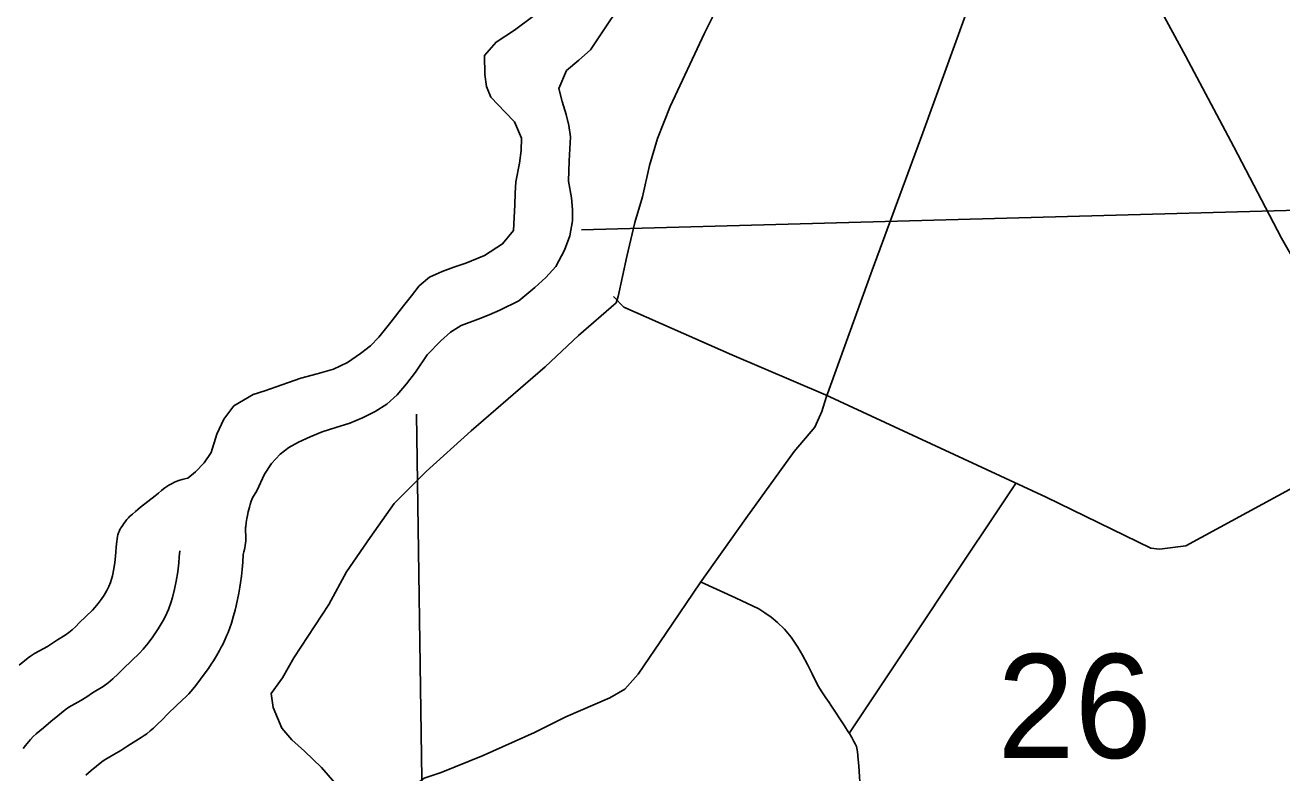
# Model space of a CAD drawing. Extents: x 2480962 to 2688785, y 277103 to 599240.
# Drawn here: x 2507379 to 2512816, y 344417 to 347651 of the extents above; entities that cross this region are included whole.
import ezdxf

# ---------------------------------------------------------------- set-up
doc = ezdxf.new("R2010")
doc.units = 0
for name, color, linetype in [('County Boundary', 7, 'Continuous'), ('Lakes and Ponds', 7, 'Continuous'), ('Local Roads Improved', 7, 'Continuous'), ('Narrow River Creek and Branch and Slough', 7, 'Continuous'), ('Section Lines', 7, 'Continuous'), ('Section Numbers', 7, 'Continuous')]:
    doc.layers.add(name, color=color, linetype=linetype)

msp = doc.modelspace()

# ---------------------------------------------------------------- linework, layer by layer
at = {"layer": 'County Boundary'}
msp.add_lwpolyline([(2507370.599, 344521.385), (2507380.518, 344534.955), (2507402.023, 344561.616), (2507413.587, 344574.027), (2507426.089, 344585.485), (2507457.845, 344611.878), (2507489.656, 344638.192), (2507520.284, 344663.718), (2507551.24, 344688.877), (2507567.42, 344700.153), (2507593.154, 344714.895), (2507618.924, 344729.6), (2507644.833, 344745.811), (2507670.669, 344762.157), (2507715.909, 344790.681), (2507737.738, 344806.019), (2507758.182, 344823.109), (2507781.109, 344845.275), (2507803.809, 344867.628), (2507838.559, 344900.974), (2507873.249, 344934.417), (2507888.842, 344950.957), (2507910.27, 344977.524), (2507930.642, 345005.097), (2507954.433, 345039.625), (2507976.023, 345075.662), (2507985.796, 345094.201), (2507998.689, 345122.661), (2508009.338, 345152.122), (2508016.307, 345175.5), (2508025.28, 345210.797), (2508032.475, 345246.517), (2508039.011, 345285.546), (2508043.751, 345324.769), (2508045.732, 345350.822), (2508047.265, 345376.898)], dxfattribs=at)
at = {"layer": 'Lakes and Ponds'}
for points in [[(2509947.05, 347727.44), (2509885.792, 347635.714), (2509824.654, 347543.929), (2509774.943, 347500.025), (2509721.39, 347454.774), (2509688.094, 347376.311), (2509702.813, 347320.577), (2509719.175, 347264.405), (2509731.416, 347216.681), (2509738.095, 347168.411), (2509735.94, 347116.301), (2509733.068, 347064.171), (2509729.893, 346975.979), (2509742.581, 346903.969), (2509747.486, 346853.961), (2509747.527, 346803.833), (2509735.201, 346739.848), (2509712.681, 346677.267), (2509675.306, 346606.779), (2509631.361, 346559.31), (2509584.072, 346515.736), (2509514.537, 346458.965), (2509432.842, 346418.106), (2509386.059, 346398.363), (2509339.116, 346379.135), (2509265.295, 346352.377), (2509219.183, 346322.547), (2509177.838, 346285.415), (2509118.35, 346224.733), (2509067.001, 346150.103), (2509028.953, 346099.632), (2508987.852, 346051.162), (2508943.05, 346011.909), (2508892.426, 345980.116), (2508838.481, 345952.295), (2508782.799, 345928.97), (2508722.872, 345910.43), (2508663.032, 345891.752), (2508611.707, 345870.554), (2508561.355, 345846.693), (2508520.105, 345823.945), (2508481.756, 345795.836), (2508444.089, 345755.33), (2508414.504, 345709.031), (2508381.152, 345636.579), (2508361.953, 345606.855)], [(2508082.722, 345691.084), (2508116.128, 345718.183), (2508153.256, 345757.82), (2508183.397, 345802.985), (2508208.686, 345881.371), (2508238.794, 345946.006), (2508281.603, 346004.296), (2508365.226, 346053.188), (2508415.163, 346069.645), (2508465.013, 346086.207), (2508517.89, 346104.751), (2508570.769, 346123.29), (2508641.555, 346142.944), (2508712.536, 346162.723), (2508773.57, 346191.629), (2508830.019, 346229.975), (2508872.201, 346263.154), (2508909.432, 346300.866), (2508960.875, 346365.479), (2509016.265, 346436.139), (2509049.815, 346479.552), (2509083.517, 346522.944), (2509128.614, 346560.783), (2509183.021, 346586.015), (2509233.934, 346603.631), (2509284.791, 346621.056), (2509366.563, 346653.901), (2509444.161, 346704.739), (2509491.657, 346763.303), (2509494.288, 346818.428), (2509496.628, 346873.553), (2509499.062, 346923.673), (2509501.691, 346973.785), (2509516.952, 347054.078), (2509524.273, 347108.134), (2509525.945, 347162.362), (2509495.259, 347232.196), (2509454.828, 347273.884), (2509394.154, 347339.422), (2509374.491, 347386.135), (2509367.208, 347437.343), (2509366.436, 347519.485), (2509415.935, 347578.067), (2509495.534, 347628.926), (2509575.059, 347687.796)], [(2507772.671, 345392.188), (2507773.957, 345405.652), (2507775.551, 345419.074), (2507776.842, 345428), (2507778.913, 345439.877), (2507780.304, 345446.654), (2507781.346, 345450.803), (2507782.631, 345454.859), (2507783.61, 345457.514), (2507785.055, 345461.001), (2507787.204, 345465.563), (2507790.403, 345471.515), (2507792.37, 345474.862), (2507794.715, 345478.649), (2507801.289, 345488.625), (2507806.112, 345495.705), (2507811.022, 345502.622), (2507814.398, 345507.114), (2507819.092, 345512.92), (2507821.9, 345516.13), (2507825.243, 345519.689), (2507829.267, 345523.6), (2507842.76, 345535.816), (2507856.441, 345547.703), (2507865.694, 345555.451), (2507878.23, 345565.57), (2507909.7, 345590.082), (2507941.183, 345614.537), (2507948.137, 345620.151), (2507954.965, 345625.892), (2507968.53, 345637.524), (2507977.744, 345645.208), (2507983.15, 345649.511), (2507991.503, 345655.618), (2508000.169, 345661.206), (2508006.105, 345664.655), (2508014.198, 345668.923), (2508025.272, 345674.049), (2508031.728, 345676.702), (2508039.204, 345679.5), (2508047.859, 345682.402), (2508057.869, 345685.355), (2508069.424, 345688.282), (2508082.722, 345691.084)], [(2508361.953, 345606.855), (2508356.484, 345591.497), (2508352.175, 345577.989), (2508348.755, 345566.116), (2508343.516, 345545.219), (2508340.177, 345529.45), (2508337.985, 345517.567), (2508335.171, 345499.657), (2508332.892, 345481.645), (2508332.531, 345477.728), (2508332.223, 345470.364), (2508332.26, 345463.905), (2508333.317, 345441.254), (2508333.5, 345435.597), (2508333.469, 345427.129), (2508333.262, 345422.906), (2508332.893, 345418.691), (2508332.045, 345411.48), (2508330.237, 345398.92), (2508328.584, 345389.544), (2508327.162, 345382.534), (2508324.715, 345372.052), (2508321.86, 345361.606)], [(2507353.111, 344882.378), (2507392.119, 344914.079), (2507401.825, 344921.23), (2507419.61, 344932.553), (2507474.799, 344963.827), (2507496.821, 344977.606), (2507518.78, 344991.498), (2507551.661, 345012.229), (2507567.527, 345023.376), (2507582.385, 345035.797), (2507597.5, 345050.412), (2507612.466, 345065.149), (2507641.472, 345092.982), (2507670.428, 345120.897), (2507680.52, 345131.602), (2507694.387, 345148.796), (2507707.571, 345166.64), (2507720.774, 345185.801), (2507732.755, 345205.8), (2507741.182, 345222.739), (2507747.84, 345240.419), (2507755.997, 345269.497), (2507762.194, 345298.982), (2507766.763, 345326.257), (2507770.074, 345353.666), (2507771.537, 345372.919), (2507772.671, 345392.188)], [(2508321.86, 345361.606), (2508319.925, 345328.724), (2508317.428, 345295.87), (2508316.065, 345281.468), (2508314.384, 345267.108), (2508310.278, 345238.481), (2508307.156, 345219.435), (2508302.756, 345194.051), (2508297.474, 345166.246), (2508291.417, 345138.659), (2508286.947, 345120.366), (2508280.451, 345096.078), (2508270.836, 345063.825), (2508264.181, 345043.98), (2508256.858, 345024.463), (2508251.614, 345011.617), (2508244.181, 344994.681), (2508233.508, 344972.401), (2508227.028, 344959.809), (2508219.291, 344945.525), (2508206.493, 344923.229), (2508193.168, 344901.418), (2508183.977, 344887.111), (2508171.324, 344868.286), (2508153.712, 344843.554), (2508137.946, 344822.066), (2508121.987, 344800.791), (2508111.056, 344786.882), (2508095.897, 344768.869), (2508086.844, 344758.924), (2508076.071, 344747.937), (2508035.646, 344708.965), (2507995.151, 344670.107), (2507972.306, 344647.652), (2507949.466, 344625.177), (2507933.979, 344610.42), (2507926.884, 344604.018), (2507919.603, 344597.849), (2507904.556, 344586.119), (2507894.224, 344578.681), (2507880.158, 344569.134), (2507822.558, 344532.818), (2507792.846, 344514.019), (2507763.049, 344495.373), (2507727.878, 344475.448), (2507716.545, 344468.233), (2507710.361, 344463.674), (2507687.458, 344445.058), (2507664.796, 344426.172), (2507640.855, 344406.368)]]:
    msp.add_lwpolyline(points, dxfattribs=at)
at = {"layer": 'Local Roads Improved'}
for points in [[(2510692.813, 348637.666), (2511063.259, 348537.117), (2511436.351, 348394.23), (2511621.574, 348304.265), (2511669.202, 348288.389), (2511944.391, 348201.069), (2512029.064, 348156.086), (2512084.631, 348105.812), (2512161.366, 347957.633), (2512399.51, 347518.39), (2512608.547, 347124.13), (2512814.939, 346729.87), (2513045.144, 346327.671), (2513206.553, 346036.606), (2513283.288, 345883.136), (2513405.006, 345647.638), (2513674.903, 345115.784), (2513894.524, 344689.771), (2513934.215, 344605.097), (2514286.138, 343964.755), (2514571.911, 343430.255), (2514706.859, 343189.465)], [(2510508.391, 347998.319), (2510317.551, 347616.639), (2510169.804, 347299.598), (2510114.399, 347161.085), (2510080.54, 347044.119), (2510049.759, 346908.684), (2510015.9, 346797.874), (2509982.042, 346650.127), (2509945.105, 346477.755), (2509935.871, 346450.052), (2509772.733, 346308.461), (2509628.064, 346173.026), (2509307.945, 345896), (2509114.027, 345720.551), (2508975.514, 345582.038), (2508870.86, 345434.291), (2508769.284, 345286.543), (2508692.332, 345144.952), (2508541.507, 344914.097), (2508492.258, 344827.912), (2508443.009, 344760.194), (2508452.243, 344698.633), (2508489.18, 344609.369), (2508532.273, 344560.12), (2508587.678, 344510.871), (2508661.551, 344440.075), (2508756.971, 344329.265)], [(2508947.812, 344209.22), (2509015.529, 344286.172), (2509074.012, 344369.28), (2509104.793, 344393.904), (2509178.667, 344418.529), (2509360.272, 344492.402), (2509581.893, 344590.9), (2509717.328, 344658.618), (2509908.168, 344741.726), (2509972.807, 344778.662), (2510031.291, 344843.302), (2510151.335, 345018.752), (2510299.809, 345238.437), (2510496.079, 345517.398), (2510705.387, 345806.736), (2510794.651, 345911.391), (2510825.432, 345979.108), (2510843.9, 346040.669), (2511043.974, 346591.643), (2511262.517, 347185.71), (2511447.201, 347693.591)], [(2516391.573, 347539.834), (2514090.299, 346316.566), (2512400.66, 345399.115), (2512285.978, 345383.824), (2512248.447, 345387.984), (2511796.945, 345608.903), (2510841.267, 346052.338), (2510435.785, 346224.821), (2509969.414, 346431.247), (2509923.541, 346477.12)], [(2511666.565, 345670.757), (2511336.035, 345176.848), (2511292.049, 345108.982), (2510945.181, 344589.938)], [(2510302.935, 345241.954), (2510451.448, 345173.169), (2510552.672, 345125.489), (2510578.466, 345109.465), (2510606.996, 345089.924), (2510633.572, 345067.256), (2510664.056, 345037.944), (2510692.587, 345003.161), (2510721.117, 344960.952), (2510742.221, 344924.996), (2510763.716, 344885.132), (2510783.648, 344845.268), (2510796.936, 344817.52), (2510811.788, 344790.162), (2510823.122, 344771.012), (2510843.444, 344741.7), (2510856.732, 344720.596), (2510864.158, 344710.043), (2510923.954, 344619.372), (2510939.587, 344594.75), (2510944.668, 344586.934), (2510955.22, 344568.956), (2510964.209, 344552.151), (2510969.68, 344541.989), (2510975.543, 344530.655), (2510979.06, 344516.586), (2510981.405, 344494.309), (2510981.796, 344490.01), (2510985.313, 344445.456), (2510993.13, 344332.508)]]:
    msp.add_lwpolyline(points, dxfattribs=at)
at = {"layer": 'Narrow River Creek and Branch and Slough'}
for points in [[(2509947.05, 347727.44), (2509885.792, 347635.714), (2509824.654, 347543.929), (2509774.943, 347500.025), (2509721.39, 347454.774), (2509688.094, 347376.311), (2509702.813, 347320.577), (2509719.175, 347264.405), (2509731.416, 347216.681), (2509738.095, 347168.411), (2509735.94, 347116.301), (2509733.068, 347064.171), (2509729.893, 346975.979), (2509742.581, 346903.969), (2509747.486, 346853.961), (2509747.527, 346803.833), (2509735.201, 346739.848), (2509712.681, 346677.267), (2509675.306, 346606.779), (2509631.361, 346559.31), (2509584.072, 346515.736), (2509514.537, 346458.965), (2509432.842, 346418.106), (2509386.059, 346398.363), (2509339.116, 346379.135), (2509265.295, 346352.377), (2509219.183, 346322.547), (2509177.838, 346285.415), (2509118.35, 346224.733), (2509067.001, 346150.103), (2509028.953, 346099.632), (2508987.852, 346051.162), (2508943.05, 346011.909), (2508892.426, 345980.116), (2508838.481, 345952.295), (2508782.799, 345928.97), (2508722.872, 345910.43), (2508663.032, 345891.752), (2508611.707, 345870.554), (2508561.355, 345846.693), (2508520.105, 345823.945), (2508481.756, 345795.836), (2508444.089, 345755.33), (2508414.504, 345709.031), (2508381.152, 345636.579), (2508361.953, 345606.855)], [(2509575.059, 347687.796), (2509495.534, 347628.926), (2509415.935, 347578.067), (2509366.436, 347519.485), (2509367.208, 347437.343), (2509374.491, 347386.135), (2509394.154, 347339.422), (2509454.828, 347273.884), (2509495.259, 347232.196), (2509525.945, 347162.362), (2509524.273, 347108.134), (2509516.952, 347054.078), (2509501.691, 346973.785), (2509499.062, 346923.673), (2509496.628, 346873.553), (2509494.288, 346818.428), (2509491.657, 346763.303), (2509444.161, 346704.739), (2509366.563, 346653.901), (2509284.791, 346621.056), (2509233.934, 346603.631), (2509183.021, 346586.015), (2509128.614, 346560.783), (2509083.517, 346522.944), (2509049.815, 346479.552), (2509016.265, 346436.139), (2508960.875, 346365.479), (2508909.432, 346300.866), (2508872.201, 346263.154), (2508830.019, 346229.975), (2508773.57, 346191.629), (2508712.536, 346162.723), (2508641.555, 346142.944), (2508570.769, 346123.29), (2508517.89, 346104.751), (2508465.013, 346086.207), (2508415.163, 346069.645), (2508365.226, 346053.188), (2508281.603, 346004.296), (2508238.794, 345946.006), (2508208.686, 345881.371), (2508183.397, 345802.985), (2508153.256, 345757.82), (2508116.128, 345718.183), (2508082.722, 345691.084)]]:
    msp.add_lwpolyline(points, dxfattribs=at)
at = {"layer": 'Section Lines'}
for p, q in [((2509785.355, 346765.728), (2519655.06, 347035.296)), ((2509098.522, 344155.073), (2509071.224, 345967.903))]:
    msp.add_line(p, q, dxfattribs=at)

# ---------------------------------------------------------------- texts
at = {"layer": 'Section Numbers'}
msp.add_text('26', height=450, rotation=0.067208, dxfattribs=at).set_placement((2511584.587, 344480.28))

doc.saveas('drawing.dxf')
